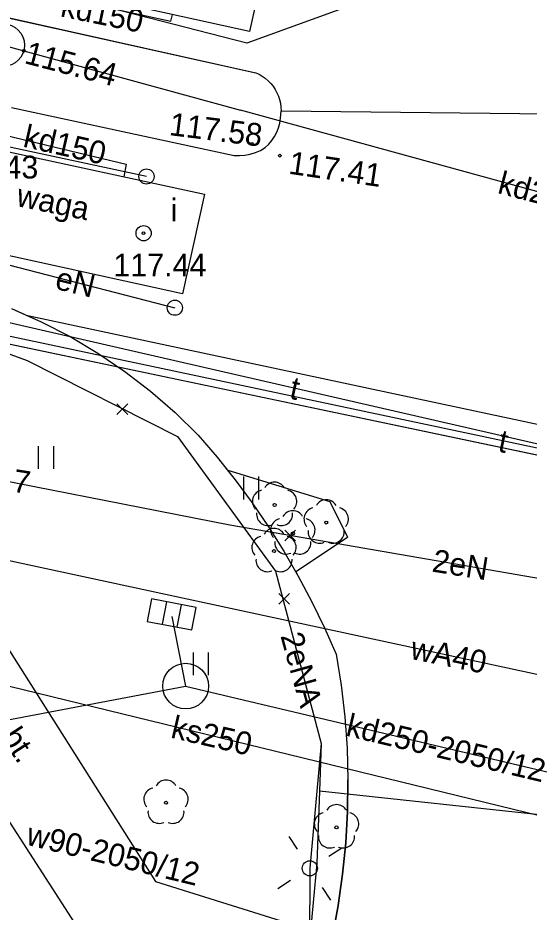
# Model space of a CAD drawing. Extents: x 6424617 to 6425697, y 5665845 to 5667190.
# Drawn here: x 6425411.81 to 6425428.66, y 5666286.91 to 5666316.36 of the extents above; entities that cross this region are included whole.
import ezdxf

# ---------------------------------------------------------------- set-up
doc = ezdxf.new("R2010")
doc.units = 0
for name, color, linetype in [('Warstwa 1', 7, 'Continuous'), ('Warstwa 11', 7, 'Continuous'), ('Warstwa 12', 7, 'Continuous'), ('Warstwa 13', 7, 'Continuous'), ('Warstwa 14', 7, 'Continuous'), ('Warstwa 15', 7, 'Continuous'), ('Warstwa 16', 7, 'Continuous'), ('Warstwa 2', 7, 'Continuous'), ('Warstwa 25', 7, 'Continuous'), ('Warstwa 31', 7, 'Continuous'), ('Warstwa 32', 7, 'Continuous'), ('Warstwa 4', 7, 'Continuous'), ('Warstwa 5', 7, 'Continuous'), ('Warstwa 6', 7, 'Continuous'), ('Warstwa 62', 7, 'Continuous'), ('Warstwa 8', 7, 'Continuous'), ('Warstwa 9', 7, 'Continuous')]:
    doc.layers.add(name, color=color, linetype=linetype)

msp = doc.modelspace()

# ---------------------------------------------------------------- linework, layer by layer
at = {"layer": 'Warstwa 1'}
msp.add_line((6425410.032, 5666305.93), (6425432.042, 5666301.313), dxfattribs=at)
msp.add_line((6425410.032, 5666305.93), (6425432.042, 5666301.313), dxfattribs=at)
at = {"layer": 'Warstwa 11'}
for centre in [(6425420.27, 5666300.32), (6425421.97, 5666299.74), (6425420.87, 5666299.38), (6425420.25, 5666298.8), (6425416.69, 5666290.51), (6425422.31, 5666289.7)]:
    msp.add_circle(centre, 0.05, dxfattribs=at)
for centre, start, end in [((6425420.27, 5666300.695), 30.1471, 149.8529), ((6425419.913, 5666300.436), 102.1471, 221.8529), ((6425420.627, 5666300.436), 318.1471, 77.8529), ((6425421.97, 5666300.115), 30.1471, 149.8529), ((6425420.05, 5666300.017), 174.1471, 293.8529), ((6425420.49, 5666300.017), 246.1471, 5.8529), ((6425420.87, 5666299.755), 30.1471, 149.8529), ((6425421.613, 5666299.856), 102.1471, 221.8529), ((6425422.327, 5666299.856), 318.1471, 77.8529), ((6425420.513, 5666299.496), 102.1471, 221.8529), ((6425421.227, 5666299.496), 318.1471, 77.8529), ((6425420.25, 5666299.175), 30.1471, 149.8529), ((6425421.75, 5666299.437), 174.1471, 293.8529), ((6425422.19, 5666299.437), 246.1471, 5.8529), ((6425419.893, 5666298.916), 102.1471, 221.8529), ((6425420.607, 5666298.916), 318.1471, 77.8529), ((6425420.65, 5666299.077), 174.1471, 293.8529), ((6425421.09, 5666299.077), 246.1471, 5.8529), ((6425420.03, 5666298.497), 174.1471, 293.8529), ((6425420.47, 5666298.497), 246.1471, 5.8529), ((6425416.69, 5666290.885), 30.1471, 149.8529), ((6425416.333, 5666290.626), 102.1471, 221.8529), ((6425417.047, 5666290.626), 318.1471, 77.8529), ((6425422.31, 5666290.075), 30.1471, 149.8529), ((6425416.47, 5666290.207), 174.1471, 293.8529), ((6425416.91, 5666290.207), 246.1471, 5.8529), ((6425421.953, 5666289.816), 102.1471, 221.8529), ((6425422.667, 5666289.816), 318.1471, 77.8529), ((6425422.09, 5666289.397), 174.1471, 293.8529), ((6425422.53, 5666289.397), 246.1471, 5.8529)]:
    msp.add_arc(centre, 0.375, start, end, dxfattribs=at)
at = {"layer": 'Warstwa 12'}
for points in [[(6425436.096, 5666319.395), (6425432.634, 5666319.209), (6425430.247, 5666319.478), (6425419.358, 5666315.528), (6425411.263, 5666317.616)], [(6425411.51, 5666317.413), (6425416.847, 5666316.249), (6425416.899, 5666316.477)], [(6425411.327, 5666315.465), (6425412.005, 5666315.277), (6425419.14, 5666313.321)], [(6425402.948, 5666313.516), (6425401.718, 5666308.54), (6425404.713, 5666307.724), (6425408.786, 5666306.295), (6425412.111, 5666305.075), (6425417.072, 5666302.575), (6425420.298, 5666298.136), (6425421.8, 5666292.458)], [(6425433.831, 5666309.293), (6425419.14, 5666313.321)], [(6425410.095, 5666312.81), (6425415.38, 5666311.546), (6425415.305, 5666311.129)], [(6425416.045, 5666311.138), (6425409.731, 5666312.484)], [(6425408.897, 5666308.894), (6425416.983, 5666306.816)], [(6425402.361, 5666302.979), (6425403.309, 5666303.311), (6425403.67, 5666303.886), (6425403.874, 5666304.524), (6425404.746, 5666305.534), (6425405.826, 5666306.311), (6425407.21, 5666306.684), (6425409.213, 5666306.86), (6425432.108, 5666301.606)], [(6425402.428, 5666303.181), (6425408.82, 5666301.624), (6425418.797, 5666299.664), (6425431.193, 5666297.527)], [(6425430.491, 5666294.394), (6425401.725, 5666300.589)], [(6425401.549, 5666299.926), (6425402.338, 5666296.592), (6425429.5, 5666289.976)], [(6425421.8, 5666292.458), (6425421.43, 5666288.352), (6425421.421, 5666285.932)], [(6425421.8, 5666292.458), (6425421.745, 5666290.89)], [(6425421.745, 5666290.89), (6425421.662, 5666288.519), (6425421.421, 5666285.932)], [(6425429.518, 5666290.054), (6425421.745, 5666290.89)]]:
    msp.add_lwpolyline(points, dxfattribs=at)
at = {"layer": 'Warstwa 14'}
for centre in [(6425412.005, 5666315.277), (6425415.952, 5666309.269)]:
    msp.add_circle(centre, 0.045, dxfattribs=at)
at = {"layer": 'Warstwa 16'}
msp.add_circle((6425411.327, 5666315.465), 0.7, dxfattribs=at)
at = {"layer": 'Warstwa 2'}
for centre in [(6425416.045, 5666311.138), (6425416.983, 5666306.816), (6425421.43, 5666288.352)]:
    msp.add_circle(centre, 0.25, dxfattribs=at)
at = {"layer": 'Warstwa 25'}
for centre in [(6425419.523, 5666312.213), (6425420.444, 5666311.824)]:
    msp.add_circle(centre, 0.045, dxfattribs=at)
at = {"layer": 'Warstwa 31'}
for points in [[(6425410.776, 5666321.242), (6425420.172, 5666319.179), (6425419.443, 5666315.917), (6425410.067, 5666317.98)], [(6425408.552, 5666312.588), (6425417.958, 5666310.555), (6425417.238, 5666307.273), (6425407.813, 5666309.337)]]:
    msp.add_lwpolyline(points, close=True, dxfattribs=at)
at = {"layer": 'Warstwa 4'}
for points in [[(6425421.024, 5666288.983), (6425420.753, 5666289.403)], [(6425422.061, 5666288.758), (6425422.481, 5666289.029)], [(6425420.799, 5666287.946), (6425420.379, 5666287.675)], [(6425421.836, 5666287.721), (6425422.107, 5666287.301)]]:
    msp.add_lwpolyline(points, dxfattribs=at)
msp.add_circle((6425415.952, 5666309.269), 0.25, dxfattribs=at)
at = {"layer": 'Warstwa 5'}
for p, q in [((6425411.596, 5666306.787), (6425412.085, 5666306.57)), ((6425412.085, 5666306.57), (6425412.575, 5666306.354)), ((6425412.575, 5666306.354), (6425413.526, 5666305.864)), ((6425413.526, 5666305.864), (6425414.446, 5666305.318)), ((6425414.446, 5666305.318), (6425415.332, 5666304.718)), ((6425415.332, 5666304.718), (6425416.181, 5666304.066)), ((6425416.181, 5666304.066), (6425416.989, 5666303.364)), ((6425416.989, 5666303.364), (6425417.754, 5666302.616)), ((6425417.754, 5666302.616), (6425418.373, 5666301.895)), ((6425412.489, 5666301.508), (6425412.489, 5666302.258)), ((6425412.989, 5666301.508), (6425412.989, 5666302.258)), ((6425418.373, 5666301.895), (6425418.966, 5666301.151)), ((6425407.738, 5666301.497), (6425416.345, 5666287.913)), ((6425418.706, 5666301.476), (6425418.732, 5666301.468)), ((6425418.706, 5666301.476), (6425418.966, 5666301.151)), ((6425418.732, 5666301.468), (6425422.09, 5666300.429)), ((6425419.251, 5666300.502), (6425419.251, 5666301.252)), ((6425419.751, 5666300.502), (6425419.751, 5666301.252)), ((6425418.966, 5666301.151), (6425419.53, 5666300.386)), ((6425418.966, 5666301.151), (6425419.53, 5666300.386)), ((6425419.53, 5666300.386), (6425420.067, 5666299.601)), ((6425419.53, 5666300.386), (6425420.067, 5666299.601)), ((6425422.09, 5666300.429), (6425422.667, 5666299.258)), ((6425405.156, 5666299.728), (6425415.308, 5666284.025)), ((6425420.067, 5666299.601), (6425420.573, 5666298.796)), ((6425420.067, 5666299.601), (6425420.573, 5666298.796)), ((6425420.967, 5666298.13), (6425422.667, 5666299.258)), ((6425420.573, 5666298.796), (6425421.05, 5666297.974)), ((6425420.573, 5666298.796), (6425421.05, 5666297.974)), ((6425420.967, 5666298.13), (6425421.05, 5666297.974)), ((6425421.05, 5666297.974), (6425421.496, 5666297.134)), ((6425421.496, 5666297.134), (6425421.911, 5666296.278)), ((6425421.911, 5666296.278), (6425422.295, 5666295.408)), ((6425417.594, 5666294.71), (6425417.594, 5666295.46)), ((6425418.094, 5666294.71), (6425418.094, 5666295.46)), ((6425422.295, 5666295.408), (6425422.46, 5666294.38)), ((6425422.46, 5666294.38), (6425422.58, 5666293.347)), ((6425422.58, 5666293.347), (6425422.656, 5666292.309)), ((6425422.656, 5666292.309), (6425422.687, 5666291.269)), ((6425422.673, 5666290.229), (6425422.687, 5666291.269)), ((6425422.615, 5666289.19), (6425422.673, 5666290.229)), ((6425422.512, 5666288.155), (6425422.615, 5666289.19)), ((6425422.364, 5666287.125), (6425422.512, 5666288.155)), ((6425416.345, 5666287.913), (6425422.173, 5666286.103)), ((6425422.173, 5666286.103), (6425422.364, 5666287.125))]:
    msp.add_line(p, q, dxfattribs=at)
at = {"layer": 'Warstwa 6'}
for points in [[(6425442.84, 5666349.471), (6425409.727, 5666357.777), (6425395.066, 5666300.59), (6425404.21, 5666298.38), (6425405.211, 5666295.977), (6425410.032, 5666305.93), (6425432.042, 5666301.313)], [(6425399.899, 5666318.946), (6425419.646, 5666314.555), (6425419.758, 5666314.504), (6425419.864, 5666314.442), (6425419.964, 5666314.372), (6425420.058, 5666314.292), (6425420.144, 5666314.204), (6425420.221, 5666314.109), (6425420.289, 5666314.007), (6425420.348, 5666313.899), (6425420.397, 5666313.786), (6425420.435, 5666313.669), (6425420.462, 5666313.549), (6425420.478, 5666313.428), (6425420.483, 5666313.305)], [(6425411.592, 5666313.412), (6425418.934, 5666311.833), (6425419.113, 5666311.826), (6425419.292, 5666311.839), (6425419.468, 5666311.872), (6425419.639, 5666311.926), (6425419.803, 5666311.999), (6425419.957, 5666312.091), (6425420.075, 5666312.199), (6425420.179, 5666312.32), (6425420.27, 5666312.452), (6425420.345, 5666312.593), (6425420.403, 5666312.742), (6425420.444, 5666312.897), (6425420.468, 5666313.055), (6425420.484, 5666313.305)], [(6425411.596, 5666306.787), (6425412.575, 5666306.354), (6425413.526, 5666305.864), (6425414.446, 5666305.318), (6425415.332, 5666304.718), (6425416.181, 5666304.066), (6425416.989, 5666303.364), (6425417.754, 5666302.616), (6425418.373, 5666301.895), (6425418.966, 5666301.151), (6425419.53, 5666300.386), (6425420.067, 5666299.601), (6425420.573, 5666298.796), (6425421.05, 5666297.974), (6425421.496, 5666297.134), (6425421.911, 5666296.278), (6425422.295, 5666295.408), (6425422.46, 5666294.38), (6425422.58, 5666293.347), (6425422.656, 5666292.309), (6425422.687, 5666291.269), (6425422.673, 5666290.229), (6425422.615, 5666289.19), (6425422.512, 5666288.155), (6425422.364, 5666287.125), (6425422.173, 5666286.103)], [(6425411.445, 5666209.447), (6425389.739, 5666214.71), (6425394.639, 5666235.392), (6425399.634, 5666256.472), (6425407.622, 5666290.208), (6425405.211, 5666295.977), (6425410.032, 5666305.93), (6425432.042, 5666301.313)]]:
    msp.add_lwpolyline(points, dxfattribs=at)
at = {"layer": 'Warstwa 62'}
for p, q in [((6425416.705, 5666297.128), (6425416.563, 5666296.392)), ((6425417.054, 5666296.297), (6425417.196, 5666297.033)), ((6425416.879, 5666296.65), (6425417.338, 5666294.354)), ((6425408.274, 5666292.632), (6425417.338, 5666294.354)), ((6425417.338, 5666294.354), (6425429.819, 5666291.396))]:
    msp.add_line(p, q, dxfattribs=at)
for points in [[(6425415.073, 5666303.3), (6425415.427, 5666303.654)], [(6425415.073, 5666303.654), (6425415.427, 5666303.3)], [(6425420.607, 5666299.135), (6425420.961, 5666299.489)], [(6425420.607, 5666299.489), (6425420.961, 5666299.135)], [(6425420.407, 5666297.052), (6425420.761, 5666297.406)], [(6425420.407, 5666297.406), (6425420.761, 5666297.052)]]:
    msp.add_lwpolyline(points, dxfattribs=at)
msp.add_lwpolyline([(6425416.214, 5666297.223), (6425416.072, 5666296.486), (6425417.545, 5666296.202), (6425417.687, 5666296.939)], close=True, dxfattribs=at)
msp.add_circle((6425417.338, 5666294.354), 0.754, dxfattribs=at)
at = {"layer": 'Warstwa 8'}
for p, q in [((6425399.899, 5666318.946), (6425419.646, 5666314.555)), ((6425419.646, 5666314.555), (6425419.758, 5666314.504)), ((6425419.758, 5666314.504), (6425419.864, 5666314.442)), ((6425419.864, 5666314.442), (6425419.964, 5666314.372)), ((6425419.964, 5666314.372), (6425420.058, 5666314.292)), ((6425420.058, 5666314.292), (6425420.144, 5666314.204)), ((6425420.144, 5666314.204), (6425420.221, 5666314.109)), ((6425420.221, 5666314.109), (6425420.289, 5666314.007)), ((6425420.289, 5666314.007), (6425420.348, 5666313.899)), ((6425420.348, 5666313.899), (6425420.397, 5666313.786)), ((6425420.397, 5666313.786), (6425420.435, 5666313.669)), ((6425420.435, 5666313.669), (6425420.462, 5666313.549)), ((6425411.592, 5666313.412), (6425418.934, 5666311.833)), ((6425420.462, 5666313.549), (6425420.478, 5666313.428)), ((6425420.468, 5666313.055), (6425420.483, 5666313.305)), ((6425420.478, 5666313.428), (6425420.483, 5666313.305)), ((6425420.483, 5666313.305), (6425434.693, 5666313.134)), ((6425420.483, 5666313.305), (6425434.693, 5666313.134)), ((6425420.444, 5666312.897), (6425420.468, 5666313.055)), ((6425420.345, 5666312.593), (6425420.403, 5666312.742)), ((6425420.403, 5666312.742), (6425420.444, 5666312.897)), ((6425420.179, 5666312.32), (6425420.27, 5666312.452)), ((6425420.27, 5666312.452), (6425420.345, 5666312.593)), ((6425419.957, 5666312.091), (6425420.075, 5666312.199)), ((6425420.075, 5666312.199), (6425420.179, 5666312.32)), ((6425418.934, 5666311.833), (6425419.113, 5666311.826)), ((6425419.113, 5666311.826), (6425419.292, 5666311.839)), ((6425419.292, 5666311.839), (6425419.468, 5666311.872)), ((6425419.468, 5666311.872), (6425419.639, 5666311.926)), ((6425419.639, 5666311.926), (6425419.803, 5666311.999)), ((6425419.803, 5666311.999), (6425419.957, 5666312.091)), ((6425411.596, 5666306.787), (6425412.085, 5666306.57)), ((6425412.085, 5666306.57), (6425432.257, 5666302.27)), ((6425412.085, 5666306.57), (6425412.575, 5666306.354)), ((6425412.085, 5666306.57), (6425432.257, 5666302.27)), ((6425412.575, 5666306.354), (6425413.526, 5666305.864)), ((6425413.526, 5666305.864), (6425414.446, 5666305.318)), ((6425414.446, 5666305.318), (6425415.332, 5666304.718)), ((6425415.332, 5666304.718), (6425416.181, 5666304.066)), ((6425416.181, 5666304.066), (6425416.989, 5666303.364)), ((6425416.989, 5666303.364), (6425417.754, 5666302.616)), ((6425417.754, 5666302.616), (6425418.373, 5666301.895)), ((6425418.373, 5666301.895), (6425418.706, 5666301.476)), ((6425418.706, 5666301.476), (6425418.732, 5666301.468)), ((6425418.732, 5666301.468), (6425422.09, 5666300.429)), ((6425422.09, 5666300.429), (6425422.667, 5666299.258)), ((6425420.967, 5666298.13), (6425422.667, 5666299.258)), ((6425420.967, 5666298.13), (6425421.05, 5666297.974)), ((6425421.05, 5666297.974), (6425421.496, 5666297.134)), ((6425421.496, 5666297.134), (6425421.911, 5666296.278)), ((6425421.911, 5666296.278), (6425422.295, 5666295.408)), ((6425422.295, 5666295.408), (6425422.46, 5666294.38)), ((6425422.46, 5666294.38), (6425422.58, 5666293.347)), ((6425422.58, 5666293.347), (6425422.656, 5666292.309)), ((6425422.656, 5666292.309), (6425422.687, 5666291.269)), ((6425422.673, 5666290.229), (6425422.687, 5666291.269)), ((6425422.615, 5666289.19), (6425422.673, 5666290.229)), ((6425422.512, 5666288.155), (6425422.615, 5666289.19)), ((6425422.364, 5666287.125), (6425422.512, 5666288.155)), ((6425422.173, 5666286.103), (6425422.364, 5666287.125))]:
    msp.add_line(p, q, dxfattribs=at)
msp.add_lwpolyline([(6425432.088, 5666301.518), (6425409.935, 5666306.211), (6425406.05, 5666298.357), (6425401.347, 5666299.164)], dxfattribs=at)
at = {"layer": 'Warstwa 9'}
for p, q in [((6425407.738, 5666301.497), (6425416.345, 5666287.913)), ((6425405.156, 5666299.728), (6425415.308, 5666284.025)), ((6425416.345, 5666287.913), (6425422.173, 5666286.103))]:
    msp.add_line(p, q, dxfattribs=at)

# ---------------------------------------------------------------- texts
at = {"layer": 'Warstwa 13'}
for s, rotation, p in [('kd150', 348.3813, (6425413.178, 5666316.417)), ('kd150', 347.2411, (6425411.946, 5666312.124)), ('kd200', 345.356, (6425427.587, 5666310.598)), ('eN', 346.2785, (6425412.996, 5666307.446)), ('t', 347.7625, (6425420.729, 5666303.831)), ('2eN', 350.908, (6425425.43, 5666298.129)), ('2eNA', 285.5049, (6425420.458, 5666296.011)), ('wA40', 348.536, (6425424.71, 5666295.256)), ('ks250', 347.0004, (6425416.814, 5666292.661))]:
    msp.add_text(s, height=0.75, rotation=rotation, dxfattribs=at).set_placement(p)
at = {"layer": 'Warstwa 14'}
for s, rotation, p in [('115.64', 345.3618, (6425411.987, 5666314.877)), ('116.7', 351.1888, (6425409.675, 5666301.061))]:
    msp.add_text(s, height=0.75, rotation=rotation, dxfattribs=at).set_placement(p)
at = {"layer": 'Warstwa 15'}
for s, p in [('117.43', (6425409.413, 5666311.072)), ('117.44', (6425414.955, 5666307.847))]:
    msp.add_text(s, height=0.75, dxfattribs=at).set_placement(p)
at = {"layer": 'Warstwa 25'}
for s, rotation, p in [('117.58', 352.816, (6425416.771, 5666312.504)), ('117.41', 351.7101, (6425420.705, 5666311.233))]:
    msp.add_text(s, height=0.75, rotation=rotation, dxfattribs=at).set_placement(p)
at = {"layer": 'Warstwa 32'}
msp.add_text('waga', height=0.75, rotation=348.4901, dxfattribs=at).set_placement((6425411.725, 5666310.172))
at = {"layer": 'Warstwa 5'}
msp.add_text('i', height=0.75, dxfattribs=at).set_placement((6425416.839, 5666309.658))
at = {"layer": 'Warstwa 62'}
for s, height, rotation, p in [('kd250-2050/12', 0.74999, 346.6638, (6425422.584, 5666292.726)), ('w90-2050/12', 0.75, 346.3699, (6425412.048, 5666289.137))]:
    msp.add_text(s, height=height, rotation=rotation, dxfattribs=at).set_placement(p)
at = {"layer": 'Warstwa 8'}
msp.add_text('t', height=0.75, rotation=348.7308, dxfattribs=at).set_placement((6425427.604, 5666302.084))
at = {"layer": 'Warstwa 9'}
msp.add_text('ch.bt.', height=0.75, rotation=302.8827, dxfattribs=at).set_placement((6425410.509, 5666293.812))

doc.saveas('drawing.dxf')
